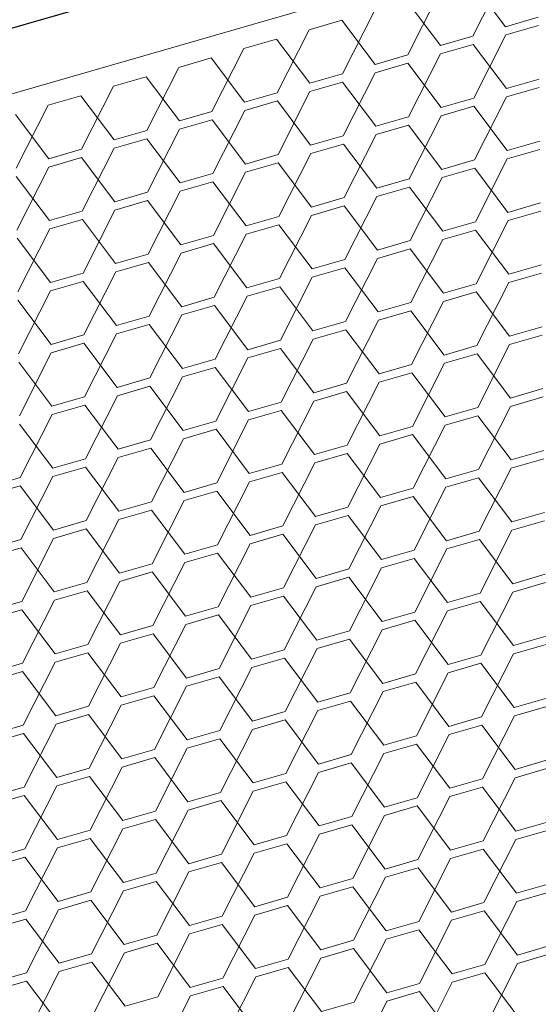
# Model space of a CAD drawing. Header units: millimetres. Extents: x 3925 to 5043, y -86 to 778.
# Tile 414 of 439: x 4954.87 to 4958.4, y 543.84 to 550.54. Entities that reach past the tile are written whole.
import ezdxf

# ---------------------------------------------------------------- set-up
doc = ezdxf.new("R2010")
doc.units = ezdxf.units.MM
doc.header["$LTSCALE"] = 46.255
doc.layers.add('H30K-DUST-FIDXF_CONTINUOUS_LINE', color=7, linetype='CONTINUOUS')
doc.layers.add('H30K-SPONGE-DXF_CONTINUOUS_LINE', color=7, linetype='CONTINUOUS')

msp = doc.modelspace()

# ---------------------------------------------------------------- linework, layer by layer
at = {"layer": 'H30K-DUST-FIDXF_CONTINUOUS_LINE', "color": 7, "linetype": 'Continuous', "lineweight": 0}
for p, q in [((4910.9093, 537.3433), (4974.1468, 555.6212)), ((4957.9556, 550.428), (4958.1729, 550.8567)), ((4958.1775, 550.4922), (4957.951, 550.7926)), ((4957.5118, 550.2998), (4957.7291, 550.7284)), ((4957.7337, 550.3639), (4957.5072, 550.6643)), ((4957.068, 550.1715), (4957.2853, 550.6002)), ((4957.0634, 550.5361), (4956.8415, 550.4719)), ((4957.2899, 550.2356), (4957.0634, 550.5361)), ((4958.1775, 550.4922), (4958.3994, 550.5563)), ((4956.6243, 550.0432), (4956.8415, 550.4719)), ((4958.4001, 550.4999), (4958.1782, 550.4358)), ((4956.6197, 550.4078), (4956.3978, 550.3437)), ((4956.8462, 550.1074), (4956.6197, 550.4078)), ((4957.7337, 550.3639), (4957.9556, 550.428)), ((4957.9609, 550.0071), (4958.1782, 550.4358)), ((4956.1805, 549.915), (4956.3978, 550.3437)), ((4957.9563, 550.3717), (4957.7344, 550.3075)), ((4958.1828, 550.0712), (4957.9563, 550.3717)), ((4956.1759, 550.2795), (4955.954, 550.2154)), ((4956.4024, 549.9791), (4956.1759, 550.2795)), ((4957.2899, 550.2356), (4957.5118, 550.2998)), ((4957.5171, 549.8789), (4957.7344, 550.3075)), ((4955.7367, 549.7867), (4955.954, 550.2154)), ((4957.5125, 550.2434), (4957.2906, 550.1793)), ((4957.739, 549.943), (4957.5125, 550.2434)), ((4955.7321, 550.1513), (4955.5102, 550.0871)), ((4955.9586, 549.8509), (4955.7321, 550.1513)), ((4956.8462, 550.1074), (4957.068, 550.1715)), ((4957.0734, 549.7506), (4957.2906, 550.1793)), ((4958.1828, 550.0712), (4958.4047, 550.1354)), ((4955.293, 549.6585), (4955.5102, 550.0871)), ((4956.6296, 549.6223), (4956.8469, 550.051)), ((4957.0688, 550.1151), (4956.8469, 550.051)), ((4957.2953, 549.8147), (4957.0688, 550.1151)), ((4958.4054, 550.079), (4958.1835, 550.0149)), ((4955.2883, 550.023), (4955.0665, 549.9589)), ((4955.5148, 549.7226), (4955.2883, 550.023)), ((4956.4024, 549.9791), (4956.6243, 550.0432)), ((4956.625, 549.9869), (4956.4031, 549.9227)), ((4956.8515, 549.6865), (4956.625, 549.9869)), ((4957.739, 549.943), (4957.9609, 550.0071)), ((4957.9663, 549.5862), (4958.1835, 550.0149)), ((4954.8492, 549.5302), (4955.0665, 549.9589)), ((4955.9586, 549.8509), (4956.1805, 549.915)), ((4956.1858, 549.4941), (4956.4031, 549.9227)), ((4957.9616, 549.9507), (4957.7397, 549.8866)), ((4958.1881, 549.6503), (4957.9616, 549.9507)), ((4955.0711, 549.5943), (4954.8446, 549.8947)), ((4956.1812, 549.8586), (4955.9593, 549.7945)), ((4956.4077, 549.5582), (4956.1812, 549.8586)), ((4957.2953, 549.8147), (4957.5171, 549.8789)), ((4957.5225, 549.4579), (4957.7397, 549.8866)), ((4955.5148, 549.7226), (4955.7367, 549.7867)), ((4955.7421, 549.3658), (4955.9593, 549.7945)), ((4957.5179, 549.8225), (4957.296, 549.7583)), ((4957.7444, 549.5221), (4957.5179, 549.8225)), ((4955.7374, 549.7303), (4955.5156, 549.6662)), ((4955.9639, 549.4299), (4955.7374, 549.7303)), ((4956.8515, 549.6865), (4957.0734, 549.7506)), ((4957.0787, 549.3297), (4957.296, 549.7583)), ((4958.1881, 549.6503), (4958.41, 549.7145)), ((4955.0711, 549.5943), (4955.293, 549.6585)), ((4955.2983, 549.2375), (4955.5156, 549.6662)), ((4957.0741, 549.6942), (4956.8522, 549.6301)), ((4957.3006, 549.3938), (4957.0741, 549.6942)), ((4958.4107, 549.6581), (4958.1889, 549.5939)), ((4955.2937, 549.6021), (4955.0718, 549.5379)), ((4955.5202, 549.3017), (4955.2937, 549.6021)), ((4956.4077, 549.5582), (4956.6296, 549.6223)), ((4956.6349, 549.2014), (4956.8522, 549.6301)), ((4957.7444, 549.5221), (4957.9663, 549.5862)), ((4957.9716, 549.1653), (4958.1889, 549.5939)), ((4954.8545, 549.1093), (4955.0718, 549.5379)), ((4956.6303, 549.5659), (4956.4084, 549.5018)), ((4956.8568, 549.2655), (4956.6303, 549.5659)), ((4957.967, 549.5298), (4957.7451, 549.4657)), ((4958.1935, 549.2294), (4957.967, 549.5298)), ((4955.0764, 549.1734), (4954.8499, 549.4738)), ((4955.9639, 549.4299), (4956.1858, 549.4941)), ((4956.1912, 549.0731), (4956.4084, 549.5018)), ((4957.3006, 549.3938), (4957.5225, 549.4579)), ((4957.5278, 549.037), (4957.7451, 549.4657)), ((4956.1865, 549.4377), (4955.9647, 549.3735)), ((4956.413, 549.1373), (4956.1865, 549.4377)), ((4957.5232, 549.4015), (4957.3013, 549.3374)), ((4957.7497, 549.1011), (4957.5232, 549.4015)), ((4955.5202, 549.3017), (4955.7421, 549.3658)), ((4955.7474, 548.9449), (4955.9647, 549.3735)), ((4956.8568, 549.2655), (4957.0787, 549.3297)), ((4957.084, 548.9087), (4957.3013, 549.3374)), ((4955.3036, 548.8166), (4955.5209, 549.2453)), ((4955.7428, 549.3094), (4955.5209, 549.2453)), ((4955.9693, 549.009), (4955.7428, 549.3094)), ((4957.0794, 549.2733), (4956.8575, 549.2091)), ((4957.3059, 548.9729), (4957.0794, 549.2733)), ((4958.1935, 549.2294), (4958.4154, 549.2935)), ((4955.0764, 549.1734), (4955.2983, 549.2375)), ((4955.299, 549.1811), (4955.0771, 549.117)), ((4955.5255, 548.8807), (4955.299, 549.1811)), ((4956.413, 549.1373), (4956.6349, 549.2014)), ((4956.6403, 548.7805), (4956.8575, 549.2091)), ((4958.4161, 549.2371), (4958.1942, 549.173)), ((4954.8598, 548.6883), (4955.0771, 549.117)), ((4956.6356, 549.145), (4956.4138, 549.0809)), ((4956.8622, 548.8446), (4956.6356, 549.145)), ((4957.7497, 549.1011), (4957.9716, 549.1653)), ((4957.9769, 548.7443), (4958.1942, 549.173)), ((4955.0817, 548.7525), (4954.8552, 549.0529)), ((4955.9693, 549.009), (4956.1912, 549.0731)), ((4956.1965, 548.6522), (4956.4138, 549.0809)), ((4957.5331, 548.6161), (4957.7504, 549.0447)), ((4957.9723, 549.1089), (4957.7504, 549.0447)), ((4958.1988, 548.8085), (4957.9723, 549.1089)), ((4956.1919, 549.0167), (4955.97, 548.9526)), ((4956.4184, 548.7163), (4956.1919, 549.0167)), ((4957.3059, 548.9729), (4957.5278, 549.037)), ((4957.5285, 548.9806), (4957.3066, 548.9165)), ((4957.755, 548.6802), (4957.5285, 548.9806)), ((4955.5255, 548.8807), (4955.7474, 548.9449)), ((4955.7527, 548.5239), (4955.97, 548.9526)), ((4957.0894, 548.4878), (4957.3066, 548.9165)), ((4955.7481, 548.8885), (4955.5262, 548.8243)), ((4955.9746, 548.5881), (4955.7481, 548.8885)), ((4956.8622, 548.8446), (4957.084, 548.9087)), ((4957.0848, 548.8523), (4956.8629, 548.7882)), ((4957.3113, 548.5519), (4957.0848, 548.8523)), ((4958.1988, 548.8085), (4958.4207, 548.8726)), ((4955.0817, 548.7525), (4955.3036, 548.8166)), ((4955.309, 548.3957), (4955.5262, 548.8243)), ((4956.4184, 548.7163), (4956.6403, 548.7805)), ((4956.6456, 548.3595), (4956.8629, 548.7882)), ((4958.4214, 548.8162), (4958.1995, 548.7521)), ((4955.3043, 548.7602), (4955.0824, 548.6961)), ((4955.5308, 548.4598), (4955.3043, 548.7602)), ((4956.641, 548.7241), (4956.4191, 548.6599)), ((4956.8675, 548.4237), (4956.641, 548.7241)), ((4957.755, 548.6802), (4957.9769, 548.7443)), ((4957.9822, 548.3234), (4958.1995, 548.7521)), ((4954.8652, 548.2674), (4955.0824, 548.6961)), ((4955.9746, 548.5881), (4956.1965, 548.6522)), ((4956.2018, 548.2313), (4956.4191, 548.6599)), ((4957.9776, 548.6879), (4957.7557, 548.6238)), ((4958.2041, 548.3875), (4957.9776, 548.6879)), ((4955.0871, 548.3315), (4954.8606, 548.6319)), ((4956.1972, 548.5958), (4955.9753, 548.5317)), ((4956.4237, 548.2954), (4956.1972, 548.5958)), ((4957.3113, 548.5519), (4957.5331, 548.6161)), ((4957.5385, 548.1951), (4957.7557, 548.6238)), ((4955.5308, 548.4598), (4955.7527, 548.5239)), ((4955.7581, 548.103), (4955.9753, 548.5317)), ((4957.5339, 548.5597), (4957.312, 548.4955)), ((4957.7604, 548.2593), (4957.5339, 548.5597)), ((4955.7534, 548.4675), (4955.5316, 548.4034)), ((4955.9799, 548.1671), (4955.7534, 548.4675)), ((4956.8675, 548.4237), (4957.0894, 548.4878)), ((4957.0947, 548.0669), (4957.312, 548.4955)), ((4958.2041, 548.3875), (4958.426, 548.4517)), ((4955.0871, 548.3315), (4955.309, 548.3957)), ((4955.3143, 547.9747), (4955.5316, 548.4034)), ((4957.0901, 548.4314), (4956.8682, 548.3673)), ((4957.3166, 548.131), (4957.0901, 548.4314)), ((4958.4267, 548.3953), (4958.2048, 548.3311)), ((4955.3097, 548.3393), (4955.0878, 548.2751)), ((4955.5362, 548.0389), (4955.3097, 548.3393)), ((4956.4237, 548.2954), (4956.6456, 548.3595)), ((4956.6509, 547.9386), (4956.8682, 548.3673)), ((4957.7604, 548.2593), (4957.9822, 548.3234)), ((4957.9876, 547.9025), (4958.2048, 548.3311)), ((4954.8705, 547.8465), (4955.0878, 548.2751)), ((4956.6463, 548.3031), (4956.4244, 548.239)), ((4956.8728, 548.0027), (4956.6463, 548.3031)), ((4957.983, 548.267), (4957.7611, 548.2029)), ((4958.2095, 547.9666), (4957.983, 548.267)), ((4955.0924, 547.9106), (4954.8659, 548.211)), ((4955.9799, 548.1671), (4956.2018, 548.2313)), ((4956.2025, 548.1749), (4955.9807, 548.1107)), ((4956.429, 547.8745), (4956.2025, 548.1749)), ((4956.2072, 547.8103), (4956.4244, 548.239)), ((4957.3166, 548.131), (4957.5385, 548.1951)), ((4957.5438, 547.7742), (4957.7611, 548.2029)), ((4955.7634, 547.6821), (4955.9807, 548.1107)), ((4957.5392, 548.1387), (4957.3173, 548.0746)), ((4957.7657, 547.8383), (4957.5392, 548.1387)), ((4955.5362, 548.0389), (4955.7581, 548.103)), ((4955.7588, 548.0466), (4955.5369, 547.9825)), ((4955.9853, 547.7462), (4955.7588, 548.0466)), ((4956.8728, 548.0027), (4957.0947, 548.0669)), ((4957.1, 547.6459), (4957.3173, 548.0746)), ((4955.0924, 547.9106), (4955.3143, 547.9747)), ((4955.3196, 547.5538), (4955.5369, 547.9825)), ((4957.0954, 548.0105), (4956.8735, 547.9463)), ((4957.3219, 547.7101), (4957.0954, 548.0105)), ((4958.2095, 547.9666), (4958.4313, 548.0307)), ((4958.4321, 547.9743), (4958.2102, 547.9102)), ((4955.315, 547.9183), (4955.0931, 547.8542)), ((4955.5415, 547.6179), (4955.315, 547.9183)), ((4956.429, 547.8745), (4956.6509, 547.9386)), ((4956.6563, 547.5177), (4956.8735, 547.9463)), ((4957.9929, 547.4815), (4958.2102, 547.9102)), ((4954.8758, 547.4255), (4955.0931, 547.8542)), ((4956.6516, 547.8822), (4956.4298, 547.8181)), ((4956.8781, 547.5818), (4956.6516, 547.8822)), ((4957.7657, 547.8383), (4957.9876, 547.9025)), ((4957.9883, 547.8461), (4957.7664, 547.7819)), ((4958.2148, 547.5457), (4957.9883, 547.8461)), ((4955.0977, 547.4897), (4954.8712, 547.7901)), ((4955.9853, 547.7462), (4956.2072, 547.8103)), ((4956.2125, 547.3894), (4956.4298, 547.8181)), ((4957.3219, 547.7101), (4957.5438, 547.7742)), ((4957.5491, 547.3533), (4957.7664, 547.7819)), ((4956.2079, 547.7539), (4955.986, 547.6898)), ((4956.4344, 547.4535), (4956.2079, 547.7539)), ((4957.5445, 547.7178), (4957.3226, 547.6537)), ((4957.771, 547.4174), (4957.5445, 547.7178)), ((4955.5415, 547.6179), (4955.7634, 547.6821)), ((4955.7687, 547.2611), (4955.986, 547.6898)), ((4956.8781, 547.5818), (4957.1, 547.6459)), ((4957.1054, 547.225), (4957.3226, 547.6537)), ((4955.7641, 547.6257), (4955.5422, 547.5615)), ((4955.9906, 547.3253), (4955.7641, 547.6257)), ((4957.1007, 547.5895), (4956.8789, 547.5254)), ((4957.3272, 547.2891), (4957.1007, 547.5895)), ((4958.2148, 547.5457), (4958.4367, 547.6098)), ((4955.0977, 547.4897), (4955.3196, 547.5538)), ((4955.3249, 547.1329), (4955.5422, 547.5615)), ((4956.4344, 547.4535), (4956.6563, 547.5177)), ((4956.6616, 547.0967), (4956.8789, 547.5254)), ((4958.4374, 547.5534), (4958.2155, 547.4893)), ((4955.3203, 547.4974), (4955.0984, 547.4333)), ((4955.5468, 547.197), (4955.3203, 547.4974)), ((4956.657, 547.4613), (4956.4351, 547.3971)), ((4956.8835, 547.1609), (4956.657, 547.4613)), ((4957.771, 547.4174), (4957.9929, 547.4815)), ((4957.9982, 547.0606), (4958.2155, 547.4893)), ((4954.654, 547.3614), (4954.8758, 547.4255)), ((4954.8812, 547.0046), (4955.0984, 547.4333)), ((4955.9906, 547.3253), (4956.2125, 547.3894)), ((4956.2178, 546.9685), (4956.4351, 547.3971)), ((4957.9936, 547.4251), (4957.7717, 547.361)), ((4958.2201, 547.1247), (4957.9936, 547.4251)), ((4954.8766, 547.3691), (4954.6547, 547.305)), ((4955.1031, 547.0687), (4954.8766, 547.3691)), ((4956.2132, 547.333), (4955.9913, 547.2689)), ((4956.4397, 547.0326), (4956.2132, 547.333)), ((4957.3272, 547.2891), (4957.5491, 547.3533)), ((4957.5545, 546.9323), (4957.7717, 547.361)), ((4955.5468, 547.197), (4955.7687, 547.2611)), ((4955.774, 546.8402), (4955.9913, 547.2689)), ((4957.5498, 547.2969), (4957.328, 547.2327)), ((4957.7764, 546.9965), (4957.5498, 547.2969)), ((4955.7694, 547.2047), (4955.5475, 547.1406)), ((4955.9959, 546.9043), (4955.7694, 547.2047)), ((4956.8835, 547.1609), (4957.1054, 547.225)), ((4957.1107, 546.8041), (4957.328, 547.2327)), ((4958.2201, 547.1247), (4958.442, 547.1889)), ((4955.1031, 547.0687), (4955.3249, 547.1329)), ((4955.3303, 546.7119), (4955.5475, 547.1406)), ((4956.6669, 546.6758), (4956.8842, 547.1045)), ((4957.1061, 547.1686), (4956.8842, 547.1045)), ((4957.3326, 546.8682), (4957.1061, 547.1686)), ((4958.4427, 547.1325), (4958.2208, 547.0683)), ((4955.3257, 547.0765), (4955.1038, 547.0123)), ((4955.5522, 546.7761), (4955.3257, 547.0765)), ((4956.4397, 547.0326), (4956.6616, 547.0967)), ((4956.6623, 547.0403), (4956.4404, 546.9762)), ((4956.8888, 546.7399), (4956.6623, 547.0403)), ((4957.7764, 546.9965), (4957.9982, 547.0606)), ((4958.0036, 546.6397), (4958.2208, 547.0683)), ((4954.6593, 546.9405), (4954.8812, 547.0046)), ((4954.8865, 546.5837), (4955.1038, 547.0123)), ((4955.9959, 546.9043), (4956.2178, 546.9685)), ((4956.2231, 546.5475), (4956.4404, 546.9762)), ((4957.999, 547.0042), (4957.7771, 546.9401)), ((4958.2255, 546.7038), (4957.999, 547.0042)), ((4954.8819, 546.9482), (4954.66, 546.8841)), ((4955.1084, 546.6478), (4954.8819, 546.9482)), ((4956.2185, 546.9121), (4955.9966, 546.8479)), ((4956.445, 546.6117), (4956.2185, 546.9121)), ((4957.3326, 546.8682), (4957.5545, 546.9323)), ((4957.5598, 546.5114), (4957.7771, 546.9401)), ((4955.5522, 546.7761), (4955.774, 546.8402)), ((4955.7794, 546.4193), (4955.9966, 546.8479)), ((4957.5552, 546.8759), (4957.3333, 546.8118)), ((4957.7817, 546.5755), (4957.5552, 546.8759)), ((4955.7748, 546.7838), (4955.5529, 546.7197)), ((4956.0013, 546.4834), (4955.7748, 546.7838)), ((4956.8888, 546.7399), (4957.1107, 546.8041)), ((4957.116, 546.3831), (4957.3333, 546.8118)), ((4958.2255, 546.7038), (4958.4473, 546.7679)), ((4955.1084, 546.6478), (4955.3303, 546.7119)), ((4955.3356, 546.291), (4955.5529, 546.7197)), ((4957.1114, 546.7477), (4956.8895, 546.6835)), ((4957.3379, 546.4473), (4957.1114, 546.7477)), ((4958.4481, 546.7115), (4958.2262, 546.6474)), ((4955.331, 546.6555), (4955.1091, 546.5914)), ((4955.5575, 546.3551), (4955.331, 546.6555)), ((4956.445, 546.6117), (4956.6669, 546.6758)), ((4956.6723, 546.2549), (4956.8895, 546.6835)), ((4957.7817, 546.5755), (4958.0036, 546.6397)), ((4958.0089, 546.2187), (4958.2262, 546.6474)), ((4954.6646, 546.5195), (4954.8865, 546.5837)), ((4954.8918, 546.1627), (4955.1091, 546.5914)), ((4956.6676, 546.6194), (4956.4457, 546.5553)), ((4956.8941, 546.319), (4956.6676, 546.6194)), ((4958.0043, 546.5833), (4957.7824, 546.5192)), ((4958.2308, 546.2829), (4958.0043, 546.5833)), ((4954.8872, 546.5273), (4954.6653, 546.4632)), ((4955.1137, 546.2269), (4954.8872, 546.5273)), ((4956.0013, 546.4834), (4956.2231, 546.5475)), ((4956.2285, 546.1266), (4956.4457, 546.5553)), ((4957.3379, 546.4473), (4957.5598, 546.5114)), ((4957.5651, 546.0905), (4957.7824, 546.5192)), ((4956.2239, 546.4912), (4956.002, 546.427)), ((4956.4504, 546.1907), (4956.2239, 546.4912)), ((4957.5605, 546.455), (4957.3386, 546.3909)), ((4957.787, 546.1546), (4957.5605, 546.455)), ((4955.5575, 546.3551), (4955.7794, 546.4193)), ((4955.7847, 545.9983), (4956.002, 546.427)), ((4956.8941, 546.319), (4957.116, 546.3831)), ((4957.1214, 545.9622), (4957.3386, 546.3909)), ((4955.3409, 545.8701), (4955.5582, 546.2988)), ((4955.7801, 546.3629), (4955.5582, 546.2988)), ((4956.0066, 546.0625), (4955.7801, 546.3629)), ((4957.1167, 546.3268), (4956.8949, 546.2626)), ((4957.3432, 546.0263), (4957.1167, 546.3268)), ((4958.2308, 546.2829), (4958.4527, 546.347)), ((4955.1137, 546.2269), (4955.3356, 546.291)), ((4955.3363, 546.2346), (4955.1144, 546.1705)), ((4955.5628, 545.9342), (4955.3363, 546.2346)), ((4956.4504, 546.1907), (4956.6723, 546.2549)), ((4956.6776, 545.834), (4956.8949, 546.2626)), ((4958.4534, 546.2906), (4958.2315, 546.2265)), ((4954.8972, 545.7418), (4955.1144, 546.1705)), ((4956.673, 546.1985), (4956.4511, 546.1344)), ((4956.8995, 545.8981), (4956.673, 546.1985)), ((4957.787, 546.1546), (4958.0089, 546.2187)), ((4958.0142, 545.7978), (4958.2315, 546.2265)), ((4954.6699, 546.0986), (4954.8918, 546.1627)), ((4954.8925, 546.1064), (4954.6707, 546.0422)), ((4955.1191, 545.806), (4954.8925, 546.1064)), ((4956.0066, 546.0625), (4956.2285, 546.1266)), ((4956.2338, 545.7057), (4956.4511, 546.1344)), ((4957.5705, 545.6696), (4957.7877, 546.0982)), ((4958.0096, 546.1624), (4957.7877, 546.0982)), ((4958.2361, 545.8619), (4958.0096, 546.1624)), ((4956.2292, 546.0702), (4956.0073, 546.0061)), ((4956.4557, 545.7698), (4956.2292, 546.0702)), ((4957.3432, 546.0263), (4957.5651, 546.0905)), ((4957.5658, 546.0341), (4957.344, 545.97)), ((4957.7923, 545.7337), (4957.5658, 546.0341)), ((4955.5628, 545.9342), (4955.7847, 545.9983)), ((4955.79, 545.5774), (4956.0073, 546.0061)), ((4957.1267, 545.5413), (4957.344, 545.97)), ((4955.7854, 545.942), (4955.5635, 545.8778)), ((4956.0119, 545.6416), (4955.7854, 545.942)), ((4956.8995, 545.8981), (4957.1214, 545.9622)), ((4957.1221, 545.9058), (4956.9002, 545.8417)), ((4957.3486, 545.6054), (4957.1221, 545.9058)), ((4958.2361, 545.8619), (4958.458, 545.9261)), ((4955.1191, 545.806), (4955.3409, 545.8701)), ((4955.3463, 545.4492), (4955.5635, 545.8778)), ((4956.4557, 545.7698), (4956.6776, 545.834)), ((4956.6829, 545.413), (4956.9002, 545.8417)), ((4958.4587, 545.8697), (4958.2368, 545.8056)), ((4955.3417, 545.8137), (4955.1198, 545.7496)), ((4955.5682, 545.5133), (4955.3417, 545.8137)), ((4956.6783, 545.7776), (4956.4564, 545.7134)), ((4956.9048, 545.4772), (4956.6783, 545.7776)), ((4957.7923, 545.7337), (4958.0142, 545.7978)), ((4958.0196, 545.3769), (4958.2368, 545.8056)), ((4954.6753, 545.6777), (4954.8972, 545.7418)), ((4954.9025, 545.3209), (4955.1198, 545.7496)), ((4956.0119, 545.6416), (4956.2338, 545.7057)), ((4956.2391, 545.2848), (4956.4564, 545.7134)), ((4958.0149, 545.7414), (4957.7931, 545.6773)), ((4958.2414, 545.441), (4958.0149, 545.7414)), ((4954.8979, 545.6854), (4954.676, 545.6213)), ((4955.1244, 545.385), (4954.8979, 545.6854)), ((4956.2345, 545.6493), (4956.0126, 545.5852)), ((4956.461, 545.3489), (4956.2345, 545.6493)), ((4957.3486, 545.6054), (4957.5705, 545.6696)), ((4957.5758, 545.2486), (4957.7931, 545.6773)), ((4955.5682, 545.5133), (4955.79, 545.5774)), ((4955.7954, 545.1565), (4956.0126, 545.5852)), ((4957.5712, 545.6132), (4957.3493, 545.549)), ((4957.7977, 545.3128), (4957.5712, 545.6132)), ((4955.7908, 545.521), (4955.5689, 545.4569)), ((4956.0173, 545.2206), (4955.7908, 545.521)), ((4956.9048, 545.4772), (4957.1267, 545.5413)), ((4957.132, 545.1204), (4957.3493, 545.549)), ((4958.2414, 545.441), (4958.4633, 545.5052)), ((4955.1244, 545.385), (4955.3463, 545.4492)), ((4955.3516, 545.0282), (4955.5689, 545.4569)), ((4957.1274, 545.4849), (4956.9055, 545.4208)), ((4957.3539, 545.1845), (4957.1274, 545.4849)), ((4958.464, 545.4488), (4958.2422, 545.3846)), ((4955.347, 545.3928), (4955.1251, 545.3286)), ((4955.5735, 545.0924), (4955.347, 545.3928)), ((4956.461, 545.3489), (4956.6829, 545.413)), ((4956.6882, 544.9921), (4956.9055, 545.4208)), ((4957.7977, 545.3128), (4958.0196, 545.3769)), ((4958.0249, 544.956), (4958.2422, 545.3846)), ((4954.6806, 545.2568), (4954.9025, 545.3209)), ((4954.9078, 544.9), (4955.1251, 545.3286)), ((4956.6836, 545.3566), (4956.4617, 545.2925)), ((4956.9101, 545.0562), (4956.6836, 545.3566)), ((4958.0203, 545.3205), (4957.7984, 545.2564)), ((4958.2468, 545.0201), (4958.0203, 545.3205)), ((4954.9032, 545.2645), (4954.6813, 545.2004)), ((4955.1297, 544.9641), (4954.9032, 545.2645)), ((4956.0173, 545.2206), (4956.2391, 545.2848)), ((4956.2399, 545.2284), (4956.018, 545.1642)), ((4956.4664, 544.928), (4956.2399, 545.2284)), ((4956.2445, 544.8638), (4956.4617, 545.2925)), ((4957.3539, 545.1845), (4957.5758, 545.2486)), ((4957.5811, 544.8277), (4957.7984, 545.2564)), ((4955.8007, 544.7356), (4956.018, 545.1642)), ((4957.5765, 545.1922), (4957.3546, 545.1281)), ((4957.803, 544.8918), (4957.5765, 545.1922)), ((4955.5735, 545.0924), (4955.7954, 545.1565)), ((4955.7961, 545.1001), (4955.5742, 545.036)), ((4956.0226, 544.7997), (4955.7961, 545.1001)), ((4956.9101, 545.0562), (4957.132, 545.1204)), ((4957.1373, 544.6994), (4957.3546, 545.1281)), ((4955.1297, 544.9641), (4955.3516, 545.0282)), ((4955.3569, 544.6073), (4955.5742, 545.036)), ((4957.1327, 545.064), (4956.9108, 544.9998)), ((4957.3592, 544.7636), (4957.1327, 545.064)), ((4958.2468, 545.0201), (4958.4687, 545.0842)), ((4958.4694, 545.0278), (4958.2475, 544.9637)), ((4955.3523, 544.9718), (4955.1304, 544.9077)), ((4955.5788, 544.6714), (4955.3523, 544.9718)), ((4956.4664, 544.928), (4956.6882, 544.9921)), ((4956.6936, 544.5712), (4956.9108, 544.9998)), ((4958.0302, 544.535), (4958.2475, 544.9637)), ((4954.6859, 544.8358), (4954.9078, 544.9)), ((4954.9132, 544.479), (4955.1304, 544.9077)), ((4956.689, 544.9357), (4956.4671, 544.8716)), ((4956.9155, 544.6353), (4956.689, 544.9357)), ((4957.803, 544.8918), (4958.0249, 544.956)), ((4958.0256, 544.8996), (4957.8037, 544.8354)), ((4958.2521, 544.5992), (4958.0256, 544.8996)), ((4954.9085, 544.8436), (4954.6867, 544.7794)), ((4955.135, 544.5432), (4954.9085, 544.8436)), ((4956.0226, 544.7997), (4956.2445, 544.8638)), ((4956.2498, 544.4429), (4956.4671, 544.8716)), ((4957.3592, 544.7636), (4957.5811, 544.8277)), ((4957.5865, 544.4068), (4957.8037, 544.8354)), ((4956.2452, 544.8074), (4956.0233, 544.7433)), ((4956.4717, 544.507), (4956.2452, 544.8074)), ((4957.5818, 544.7713), (4957.3599, 544.7072)), ((4957.8083, 544.4709), (4957.5818, 544.7713)), ((4955.5788, 544.6714), (4955.8007, 544.7356)), ((4955.806, 544.3146), (4956.0233, 544.7433)), ((4956.9155, 544.6353), (4957.1373, 544.6994)), ((4957.1427, 544.2785), (4957.3599, 544.7072)), ((4955.8014, 544.6792), (4955.5795, 544.615)), ((4956.0279, 544.3788), (4955.8014, 544.6792)), ((4957.1381, 544.643), (4956.9162, 544.5789)), ((4957.3646, 544.3426), (4957.1381, 544.643)), ((4958.2521, 544.5992), (4958.474, 544.6633)), ((4955.135, 544.5432), (4955.3569, 544.6073)), ((4955.3623, 544.1864), (4955.5795, 544.615)), ((4956.4717, 544.507), (4956.6936, 544.5712)), ((4956.6989, 544.1502), (4956.9162, 544.5789)), ((4958.4747, 544.6069), (4958.2528, 544.5428)), ((4955.3576, 544.5509), (4955.1358, 544.4868)), ((4955.5841, 544.2505), (4955.3576, 544.5509)), ((4956.6943, 544.5148), (4956.4724, 544.4506)), ((4956.9208, 544.2144), (4956.6943, 544.5148)), ((4957.8083, 544.4709), (4958.0302, 544.535)), ((4958.0356, 544.1141), (4958.2528, 544.5428)), ((4954.6913, 544.4149), (4954.9132, 544.479)), ((4954.9185, 544.0581), (4955.1358, 544.4868)), ((4956.0279, 544.3788), (4956.2498, 544.4429)), ((4956.2551, 544.022), (4956.4724, 544.4506)), ((4958.0309, 544.4786), (4957.8091, 544.4145)), ((4958.2574, 544.1782), (4958.0309, 544.4786)), ((4954.9139, 544.4226), (4954.692, 544.3585)), ((4955.1404, 544.1222), (4954.9139, 544.4226)), ((4956.2505, 544.3865), (4956.0286, 544.3224)), ((4956.477, 544.0861), (4956.2505, 544.3865)), ((4957.3646, 544.3426), (4957.5865, 544.4068)), ((4957.5918, 543.9858), (4957.8091, 544.4145)), ((4955.5841, 544.2505), (4955.806, 544.3146)), ((4955.8114, 543.8937), (4956.0286, 544.3224)), ((4957.5872, 544.3504), (4957.3653, 544.2862)), ((4957.8137, 544.05), (4957.5872, 544.3504)), ((4955.8067, 544.2582), (4955.5849, 544.1941)), ((4956.0333, 543.9578), (4955.8067, 544.2582)), ((4956.9208, 544.2144), (4957.1427, 544.2785)), ((4957.148, 543.8576), (4957.3653, 544.2862)), ((4958.2574, 544.1782), (4958.4793, 544.2424)), ((4955.1404, 544.1222), (4955.3623, 544.1864)), ((4955.3676, 543.7654), (4955.5849, 544.1941)), ((4956.7042, 543.7293), (4956.9215, 544.158)), ((4957.1434, 544.2221), (4956.9215, 544.158)), ((4957.3699, 543.9217), (4957.1434, 544.2221)), ((4958.48, 544.186), (4958.2582, 544.1218)), ((4955.363, 544.13), (4955.1411, 544.0658)), ((4955.5895, 543.8296), (4955.363, 544.13)), ((4956.477, 544.0861), (4956.6989, 544.1502)), ((4956.6996, 544.0938), (4956.4777, 544.0297)), ((4956.9261, 543.7934), (4956.6996, 544.0938)), ((4957.8137, 544.05), (4958.0356, 544.1141)), ((4958.0409, 543.6932), (4958.2582, 544.1218)), ((4954.6966, 543.994), (4954.9185, 544.0581)), ((4954.9238, 543.6372), (4955.1411, 544.0658)), ((4956.0333, 543.9578), (4956.2551, 544.022)), ((4956.2605, 543.601), (4956.4777, 544.0297)), ((4958.0363, 544.0577), (4957.8144, 543.9936)), ((4958.2628, 543.7573), (4958.0363, 544.0577)), ((4954.9192, 544.0017), (4954.6973, 543.9376)), ((4955.1457, 543.7013), (4954.9192, 544.0017)), ((4956.2559, 543.9656), (4956.034, 543.9014)), ((4956.4824, 543.6652), (4956.2559, 543.9656)), ((4957.3699, 543.9217), (4957.5918, 543.9858)), ((4957.5971, 543.5649), (4957.8144, 543.9936)), ((4955.5895, 543.8296), (4955.8114, 543.8937)), ((4955.8167, 543.4728), (4956.034, 543.9014)), ((4957.5925, 543.9294), (4957.3706, 543.8653)), ((4957.819, 543.629), (4957.5925, 543.9294)), ((4956.9261, 543.7934), (4957.148, 543.8576)), ((4957.1533, 543.4366), (4957.3706, 543.8653))]:
    msp.add_line(p, q, dxfattribs=at)
at = {"layer": 'H30K-SPONGE-DXF_CONTINUOUS_LINE', "color": 7, "linetype": 'Continuous'}
msp.add_line((4910.2915, 537.613), (4975.6591, 556.5065), dxfattribs=at)

doc.saveas('drawing.dxf')
